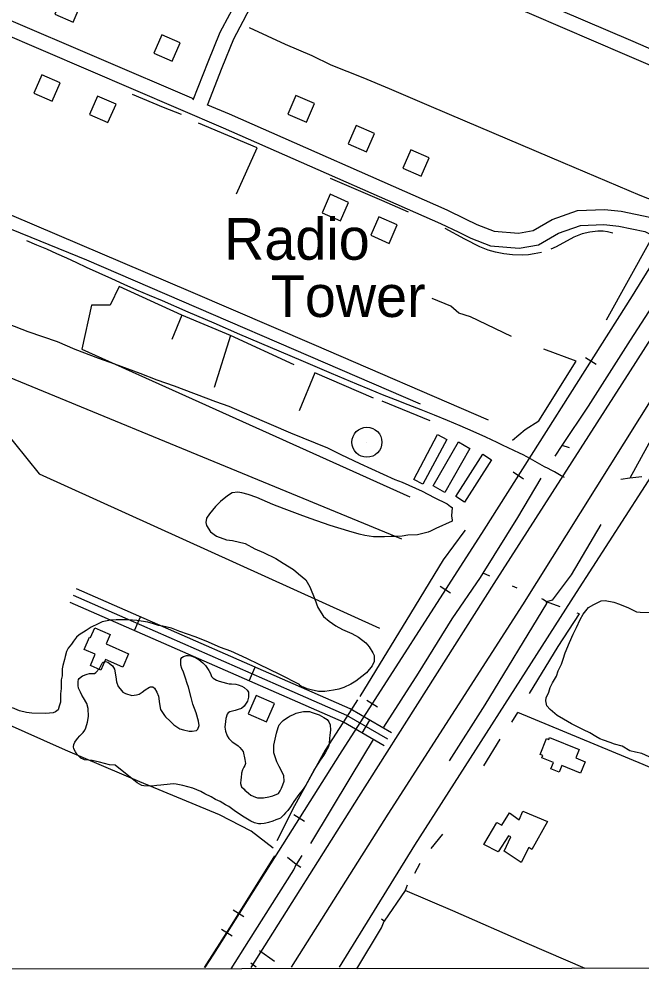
# Model space of a CAD drawing. Extents: x 3297716 to 3335574, y 688621 to 713991.
# Drawn here: x 3313227 to 3314468, y 693999 to 695904 of the extents above; entities that cross this region are included whole.
import ezdxf

# ---------------------------------------------------------------- set-up
doc = ezdxf.new("R2010")
doc.units = 0
for name, color, linetype in [('V-BLDG-OTLN', 7, 'Continuous'), ('V-DTCH-CNTR', 7, 'Continuous'), ('V-GRID-FRAM', 7, 'Continuous'), ('V-RAIL-TRAK', 7, 'Continuous'), ('V-ROAD-CNTR', 7, 'Continuous'), ('V-SITE-VEGE', 7, 'Continuous'), ('V-TOPO-SHOR', 7, 'Continuous'), ('V-TOPO-TOWR', 7, 'Continuous'), ('V-TOPO-TOWR-IDEN', 7, 'Continuous')]:
    doc.layers.add(name, color=color, linetype=linetype)

msp = doc.modelspace()

# ---------------------------------------------------------------- linework, layer by layer
at = {"layer": 'V-BLDG-OTLN'}
for points in [[(3313298.4, 695913.8), (3313335.1, 695897.9), (3313351.1, 695934.5), (3313314.4, 695950.5)], [(3313495.7, 695835.6), (3313532.3, 695819.6), (3313548.3, 695856.3), (3313511.6, 695872.2)], [(3313309, 695776.8), (3313272.3, 695792.8), (3313256.3, 695756.2), (3313293, 695740.2)], [(3313420.2, 695734.4), (3313383.5, 695750.4), (3313367.5, 695713.8), (3313404.2, 695697.8)], [(3313762.6, 695714.6), (3313799.3, 695698.6), (3313815.2, 695735.3), (3313778.6, 695751.2)], [(3313882.5, 695654.9), (3313919.2, 695639), (3313935.1, 695675.6), (3313898.5, 695691.6)], [(3313991.3, 695606.6), (3314028, 695590.6), (3314043.9, 695627.3), (3314007.3, 695643.2)], [(3313883.5, 695538.6), (3313846.9, 695554.6), (3313830.9, 695517.9), (3313867.5, 695501.9)], [(3313980.1, 695493.6), (3313943.5, 695509.6), (3313927.5, 695472.9), (3313964.1, 695456.9)], [(3314013.1, 694986.5), (3314060.7, 695075.9), (3314078.9, 695066.2), (3314031.2, 694976.8)], [(3314052.2, 694973.6), (3314102.5, 695061.4), (3314125.2, 695048.5), (3314074.8, 694960.6)], [(3314097.1, 694952.5), (3314150.5, 695036.8), (3314168.1, 695025.7), (3314114.6, 694941.4)], [(3313400.3, 694658.7), (3313445.2, 694639.1), (3313433.8, 694612.8), (3313399.2, 694627.8), (3313390, 694606.6), (3313369.1, 694615.7), (3313378.9, 694638.3), (3313356.5, 694648), (3313367.1, 694672.4), (3313369.6, 694671.3), (3313378, 694690.7), (3313408.5, 694677.4)], [(3313735.7, 694539.9), (3313699.1, 694555.9), (3313683.1, 694519.3), (3313719.7, 694503.3)], [(3314283.7, 694472.4), (3314342.8, 694448.2), (3314336.1, 694431.8), (3314354.7, 694424.2), (3314345.3, 694401.2), (3314308.2, 694416.4), (3314302.8, 694403.2), (3314286.5, 694409.9), (3314291.7, 694422.6), (3314268.2, 694432.2), (3314270, 694436.6), (3314265, 694438.6), (3314277.9, 694470.1), (3314282.1, 694468.4)], [(3314230.8, 694325.8), (3314279.8, 694304.7), (3314248.7, 694249.5), (3314242.5, 694253), (3314226.9, 694223.2), (3314193.3, 694246.2), (3314206.6, 694274.4), (3314201.9, 694276.7), (3314181.3, 694244.7), (3314152.7, 694259.1), (3314178.4, 694303.1), (3314188.5, 694298), (3314203.7, 694322.4), (3314223.4, 694308.6)]]:
    msp.add_lwpolyline(points, close=True, dxfattribs=at)
at = {"layer": 'V-DTCH-CNTR'}
msp.add_lwpolyline([(3313900.9, 694547.1), (3313879.2, 694512.9), (3313836.5, 694447), (3313775.4, 694336.2), (3313740.6, 694266.6)], dxfattribs=at)
at = {"layer": 'V-GRID-FRAM'}
msp.add_lwpolyline([(3301838.5, 712184.2), (3333346.2, 712216.3), (3333372.6, 694031.5), (3301849.1, 693999.4), (3301838.5, 712184.2)], dxfattribs=at)
at = {"layer": 'V-RAIL-TRAK'}
for points in [[(3316611.7, 698753.5), (3316216.5, 698133.1), (3315831.8, 697530.3), (3315375.7, 696817.2), (3315094.4, 696366.7), (3314883.2, 696034.9), (3314608.6, 695612.7), (3314448.5, 695352.3), (3314153, 694886.2), (3313865.1, 694438.2), (3313614.2, 694040.9), (3313597.3, 694014.3)], [(3314376.5, 695215.5), (3314355.4, 695228.9)], [(3314232, 694987.4), (3314210.9, 695000.8)], [(3314086.6, 694759.8), (3314065.6, 694773.3)], [(3313940.7, 694532.7), (3313919.6, 694546.2)], [(3313795.7, 694305), (3313774.6, 694318.3)], [(3313651.6, 694076.7), (3313630.4, 694090)]]:
    msp.add_lwpolyline(points, dxfattribs=at)
at = {"layer": 'V-ROAD-CNTR'}
for p, q in [((3313456.7, 694685.5), (3313468.7, 694713)), ((3313685.6, 694585), (3313697.6, 694612.5)), ((3313910.8, 694480.9), (3313925.8, 694506.8))]:
    msp.add_line(p, q, dxfattribs=at)
for points in [[(3316582.4, 698566.3), (3316230.2, 698008.5), (3315953, 697575.6), (3315436.8, 696762.2), (3315027.3, 696122.5), (3314649, 695523.1), (3314444.2, 695203), (3314172.9, 694779.1), (3313903.1, 694354.3), (3313688.4, 694014.4)], [(3316710.9, 698484.2), (3316345.8, 697916.9), (3316052.4, 697451.6), (3315775.1, 697023.9), (3315538.3, 696653.2), (3315255.8, 696187.9), (3314991, 695780.8), (3314661.9, 695266.3), (3314337, 694761.5), (3314014.8, 694257.6), (3313864.9, 694014.6)], [(3316589.1, 698460.1), (3316159.9, 697770.8), (3315870.8, 697312.4), (3315491.6, 696721), (3315062.5, 696049.6), (3314577.4, 695292.1), (3314229.7, 694736.4), (3313961.4, 694319.8), (3313768.8, 694014.5)], [(3309819.2, 697327.7), (3310142.4, 697184.6), (3310711.3, 696938.4), (3311150.7, 696749.6), (3311652.4, 696538), (3311780.9, 696483.2), (3312584.5, 696135), (3313185, 695879.7), (3313633.3, 695687.2), (3314066.5, 695496.4), (3314102.7, 695478.9), (3314126.9, 695467), (3314166.3, 695452), (3314223.2, 695447.1), (3314261.5, 695453.7), (3314301.7, 695477.1), (3314345, 695492.7), (3314391.7, 695494.3), (3314421.9, 695491), (3314473.3, 695480.4), (3314495.3, 695469.4), (3314577.8, 695432.6)], [(3313574.1, 695743), (3313603.8, 695818.6), (3313627.8, 695877.4), (3313646.9, 695913.6), (3313700.4, 696017.2), (3313730.9, 696087.5), (3313763.6, 696148.6), (3313907.5, 696092.6), (3313962.6, 696068.7), (3314102.6, 696008), (3314259.7, 695940.9), (3314444.9, 695861.6), (3314580.7, 695802.8)], [(3312702.5, 696117.5), (3313196.8, 695907.2), (3313574.9, 695744.9)], [(3313602.1, 695732.1), (3313631.7, 695807.5), (3313655, 695864.7), (3313673.5, 695899.7), (3313727.6, 696004.4), (3313757.9, 696074.4), (3313777.5, 696111), (3313896.1, 696064.8), (3313950.7, 696041.2), (3314090.7, 695980.5), (3314247.9, 695913.3), (3314433, 695834.1), (3314568.8, 695775.3)], [(3313602.3, 695733.2), (3313645.3, 695714.7), (3314079.1, 695523.6), (3314115.8, 695505.9), (3314138.9, 695494.6), (3314173.1, 695481.5), (3314221.9, 695477.3), (3314251, 695482.3), (3314289, 695504.4), (3314339.2, 695522.6), (3314392.8, 695524.3), (3314426.6, 695520.7), (3314483.2, 695509), (3314508.1, 695496.5), (3314590, 695460)], [(3314245.7, 695027.5), (3314238.4, 695031.5), (3314231.1, 695035.3), (3314223.6, 695039), (3314212.4, 695044.1), (3314201.3, 695049.3), (3314190.2, 695054.6), (3314179.1, 695059.9), (3314168, 695065.4), (3314157, 695070.9), (3314131.5, 695082.2), (3314105.8, 695093.3), (3314080.1, 695104.2), (3314054.3, 695114.8), (3314028.3, 695125.2), (3314002.3, 695135.4), (3313976.6, 695145.3), (3313951.1, 695155.4), (3313925.5, 695165.7), (3313900.1, 695176.2), (3313874.7, 695186.8), (3313849.4, 695197.6), (3313788.7, 695223.7), (3313727.8, 695249.7), (3313666.9, 695275.5), (3313615.4, 695297.6), (3313563.9, 695319.8), (3313512.5, 695342.2), (3313487.2, 695352.9), (3313461.9, 695363.8), (3313436.7, 695374.8), (3313411.6, 695386.1), (3313386.5, 695397.5), (3313361.6, 695409.1), (3313342, 695418.3), (3313322.3, 695427.4), (3313302.6, 695436.3), (3313282.7, 695445), (3313262.8, 695453.5), (3313242.8, 695461.8)], [(3314313.2, 694990.2), (3314306.8, 694994), (3314300.3, 694997.7), (3314293.8, 695001.4), (3314287.2, 695004.9), (3314280.6, 695008.3), (3314273.9, 695011.5), (3314264.5, 695016.9), (3314255.1, 695022.2), (3314245.7, 695027.5)], [(3313969.1, 694481.7), (3313886.8, 694529.5), (3313341.2, 694768.9)], [(3313954, 694455.8), (3313873.2, 694502.7), (3313329.1, 694741.4)], [(3313961.5, 694468.8), (3313880, 694516.1), (3313335.2, 694755.2)], [(3313736.1, 694236.4), (3313651, 694100.8), (3313596, 694014.3)], [(3313675, 694115.4), (3313653.8, 694128.7)], [(3313705.7, 694047.9), (3313735.8, 694026.7)], [(3313688.4, 694023.3), (3313699.1, 694015.8)]]:
    msp.add_lwpolyline(points, dxfattribs=at)
at = {"layer": 'V-SITE-VEGE'}
for p, q in [((3314371.6, 694737.4), (3314386.2, 694744.5)), ((3314386.2, 694744.5), (3314394.4, 694745.4)), ((3314394.4, 694745.4), (3314411.9, 694742.1)), ((3314411.9, 694742.1), (3314423.2, 694737.9)), ((3314423.2, 694737.9), (3314440.7, 694730.4)), ((3314350.8, 694718), (3314361.2, 694731.3)), ((3314361.2, 694731.3), (3314371.6, 694737.4)), ((3314440.7, 694730.4), (3314457.1, 694723)), ((3314457.1, 694723), (3314464.3, 694721.9)), ((3314464.3, 694721.9), (3314481.9, 694721.7)), ((3314337.1, 694691.4), (3314344.5, 694707.8)), ((3314344.5, 694707.8), (3314350.8, 694718)), ((3314330.7, 694678), (3314337.1, 694691.4)), ((3314314.8, 694641), (3314323.3, 694661.6)), ((3314323.3, 694661.6), (3314330.7, 694678)), ((3314307.4, 694618.4), (3314310.6, 694628.7)), ((3314310.6, 694628.7), (3314314.8, 694641)), ((3314297.8, 694594.8), (3314301, 694605.1)), ((3314301, 694605.1), (3314307.4, 694618.4)), ((3314289.4, 694581.5), (3314297.8, 694594.8)), ((3314282, 694563), (3314285.2, 694572.2)), ((3314285.2, 694572.2), (3314289.4, 694581.5)), ((3314276.6, 694545.5), (3314276.7, 694551.7)), ((3314276.7, 694551.7), (3314282, 694563)), ((3314278.6, 694535.2), (3314276.6, 694545.5)), ((3314284.7, 694527.9), (3314278.6, 694535.2)), ((3314299, 694516.4), (3314284.7, 694527.9)), ((3314311.3, 694509), (3314299, 694516.4)), ((3314327.7, 694499.5), (3314311.3, 694509)), ((3314351.3, 694487.9), (3314327.7, 694499.5)), ((3314363.6, 694481.6), (3314351.3, 694487.9)), ((3314375.9, 694474.2), (3314363.6, 694481.6)), ((3314384.1, 694470), (3314375.9, 694474.2)), ((3314391.3, 694466.8), (3314384.1, 694470)), ((3314404.7, 694462.5), (3314391.3, 694466.8)), ((3314412.9, 694459.4), (3314404.7, 694462.5)), ((3314428.3, 694455.1), (3314412.9, 694459.4)), ((3314443.7, 694445.6), (3314428.3, 694455.1)), ((3314455, 694443.4), (3314443.7, 694445.6)), ((3314467.4, 694440.2), (3314455, 694443.4)), ((3314481.8, 694433.8), (3314467.4, 694440.2))]:
    msp.add_line(p, q, dxfattribs=at)
for points in [[(3313205.3, 695296.4), (3313244.4, 695281.5), (3313303, 695261.2), (3313337.9, 695246.4), (3313385.2, 695228.3), (3313417, 695216.6), (3313467.4, 695198.5), (3313501.3, 695184.7), (3313536.2, 695173), (3313618.4, 695142.1), (3313645.2, 695132.5), (3313686.2, 695114.5), (3313767.4, 695079.6), (3313841.3, 695049.8), (3313868, 695036.1), (3313906, 695018.2), (3313975.8, 694986.4), (3313990.2, 694981.1), (3314030.2, 694963.1), (3314053.8, 694950.5), (3314079.5, 694937.8), (3314086.7, 694932.6), (3314089.7, 694930.5), (3314088.5, 694914), (3314089.5, 694905.7), (3314089.4, 694903.6), (3314057.3, 694888.5), (3314046.9, 694883.5), (3314041.7, 694881.5), (3314031.4, 694878.5), (3314021, 694876.5), (3314001.4, 694875.7), (3313990, 694873.8), (3313975.6, 694872.9), (3313968.4, 694873), (3313954.9, 694872.1), (3313933.3, 694872.4), (3313915.7, 694874.6), (3313904.4, 694877.8), (3313883.9, 694883.2), (3313846.8, 694895), (3313806.7, 694908.9), (3313787.2, 694916.3), (3313755.4, 694928), (3313732.8, 694936.5), (3313700.9, 694950.3), (3313683.4, 694956.7), (3313671.1, 694959.9), (3313662.9, 694961), (3313651.5, 694960.1), (3313642.1, 694954), (3313628.6, 694942.8), (3313618.2, 694932.6), (3313606.7, 694918.3), (3313600.4, 694909.1), (3313599.2, 694900.9), (3313600.2, 694894.7), (3313608.3, 694882.2), (3313620.6, 694873.8), (3313640.1, 694866.3), (3313652.5, 694865.2), (3313677.2, 694858.7), (3313696.7, 694848.2), (3313714.1, 694840.8), (3313738.8, 694829.1), (3313753.1, 694819.7), (3313773.6, 694807.1), (3313783.8, 694798.7), (3313798.1, 694786.2), (3313806.3, 694772.6), (3313816.3, 694747.8), (3313822.3, 694731.2), (3313833.5, 694713.5), (3313844.7, 694704.1), (3313858, 694694.7), (3313871.3, 694687.3), (3313889.8, 694679.9), (3313903.2, 694672.5), (3313917.5, 694661), (3313924.6, 694652.7), (3313931.7, 694641.2), (3313934.7, 694636)], [(3313934.7, 694636), (3313934.6, 694623.6), (3313930.4, 694615.4), (3313918.9, 694601.1), (3313909.5, 694594), (3313898.1, 694584.8), (3313887.7, 694578.8), (3313874.2, 694571.7), (3313863.8, 694568.7), (3313853.5, 694566.8), (3313835.9, 694563.9), (3313823.5, 694564), (3313809.1, 694567.3), (3313800.9, 694569.4), (3313793.7, 694572.6), (3313791.6, 694572.6), (3313786.5, 694575.8), (3313785.5, 694577.8), (3313746.5, 694597.9), (3313705.5, 694618), (3313680.8, 694629.6), (3313649, 694644.4), (3313628.4, 694651.8), (3313599.7, 694664.5), (3313578.1, 694673), (3313547.3, 694683.7), (3313530.8, 694690.1), (3313513.3, 694694.4), (3313505.1, 694695.5), (3313494.8, 694698.7), (3313483.5, 694702), (3313461.9, 694705.3), (3313445.4, 694706.5), (3313420.6, 694706.8), (3313409.2, 694705.9), (3313392.7, 694703), (3313384.4, 694698.9), (3313370.9, 694691.9), (3313360.5, 694685.8), (3313347, 694676.7), (3313341.8, 694672.6), (3313335.5, 694664.4), (3313331.3, 694658.3), (3313325, 694650.1), (3313321.9, 694643.9), (3313318.7, 694633.6), (3313317.6, 694627.5), (3313314.3, 694616.1), (3313313.2, 694608.9), (3313313.1, 694595.5), (3313310.9, 694587.3), (3313310.7, 694569.7), (3313309.6, 694559.4), (3313309.4, 694542.9), (3313307.2, 694534.7), (3313305.1, 694527.5), (3313299.9, 694523.4), (3313294.7, 694521.4), (3313280.2, 694520.5), (3313252.4, 694520.9), (3313242.1, 694522), (3313227.7, 694525.3), (3313214.3, 694531.6)], [(3313774.4, 694345.1), (3313768, 694334.2), (3313762.5, 694326.8), (3313758, 694322.4), (3313754.6, 694318.4), (3313748.1, 694312), (3313744.7, 694310.1), (3313738.7, 694308.1), (3313732.8, 694305.7), (3313723.9, 694303.2), (3313718.9, 694301.7), (3313715, 694301.3), (3313708.5, 694300.3), (3313704.1, 694300.3), (3313695.7, 694302.3), (3313688.8, 694305.8), (3313681.9, 694309.8), (3313672, 694315.8), (3313663.6, 694321.7), (3313658.2, 694325.2), (3313650.3, 694331.2), (3313644.9, 694334.6), (3313638.5, 694338.1), (3313627.6, 694344.6), (3313618.2, 694349.1), (3313609.4, 694354), (3313597, 694360), (3313589.1, 694364.5), (3313573.3, 694371.5), (3313553.1, 694377), (3313540.2, 694379.5), (3313533.8, 694380), (3313527.9, 694379.5), (3313509.6, 694377.1), (3313501.7, 694376.7), (3313491.8, 694375.7), (3313475.9, 694375.8), (3313471.5, 694376.8), (3313462.1, 694382.3), (3313418.7, 694417.5), (3313406.9, 694418), (3313387.1, 694423.1), (3313372.8, 694426.6), (3313357.5, 694428.1), (3313354.5, 694429.1), (3313350.1, 694431.1), (3313342.7, 694438.5), (3313339.2, 694443.5), (3313336.3, 694449.9), (3313335.8, 694453.9), (3313336.3, 694458.3), (3313338.3, 694463.3), (3313343.3, 694470.7), (3313348.3, 694475.6), (3313352.7, 694480.5), (3313354.7, 694482.5), (3313358.2, 694486.9), (3313360.2, 694491.9), (3313363.7, 694502.7), (3313365.2, 694514.1), (3313364.8, 694530.4), (3313361.8, 694539.8), (3313355.4, 694551.2), (3313352, 694556.7), (3313349.6, 694562.6), (3313345.6, 694571), (3313344.7, 694576), (3313344.7, 694583.9), (3313345.7, 694587.8), (3313346.7, 694589.8), (3313350.7, 694593.3), (3313353.6, 694595.2), (3313362.5, 694598.7), (3313367.5, 694599.6), (3313373.9, 694599.6), (3313377.4, 694600.1), (3313380.3, 694601.6), (3313387.3, 694609.9), (3313388.8, 694612.4), (3313392.8, 694620.3), (3313394.8, 694622.3), (3313399.2, 694623.7), (3313404.1, 694622.2), (3313413, 694615.3), (3313417.4, 694608.3), (3313419.9, 694593.5), (3313421.3, 694583.6), (3313424.7, 694574.2), (3313428.2, 694569.2), (3313434.1, 694562.8), (3313439, 694559.8), (3313451.9, 694556.3), (3313461.3, 694557.3), (3313466.2, 694558.7), (3313472.2, 694562.7), (3313478.1, 694567.6), (3313487, 694572.5), (3313489, 694573), (3313493.5, 694573), (3313496.9, 694571), (3313501.8, 694562.6)], [(3313501.8, 694562.6), (3313504.8, 694554.6), (3313506.7, 694539.3), (3313509.1, 694528.4), (3313516.5, 694516.5), (3313518.5, 694513.6), (3313528.3, 694504.6), (3313535.2, 694497.7), (3313547.5, 694489.7), (3313554.5, 694487.7), (3313565.8, 694485.2), (3313572.2, 694485.2), (3313580.7, 694486.6), (3313583.1, 694489.1), (3313585.6, 694496), (3313584.2, 694504.9), (3313579.8, 694521.7), (3313576.4, 694530.2), (3313572.9, 694539.1), (3313570, 694552.4), (3313564.6, 694572.7), (3313561.7, 694579.7), (3313558.3, 694590.5), (3313554.4, 694602.4), (3313551.4, 694609.8), (3313549.5, 694616.3), (3313549, 694624.7), (3313549, 694628.6), (3313551, 694632.1), (3313554.5, 694633.6), (3313560.9, 694636), (3313564.9, 694636), (3313569.3, 694635), (3313578.2, 694631.5), (3313585.1, 694628), (3313593, 694621.1), (3313598.4, 694615.6), (3313605.3, 694605.7), (3313608.2, 694599.8), (3313610.7, 694593.8)], [(3313610.7, 694593.8), (3313613.7, 694590.8), (3313620.1, 694586.9), (3313625.5, 694584.4), (3313640.3, 694580.4), (3313645.3, 694579.4), (3313650.2, 694579.3), (3313658.6, 694578.8), (3313663.5, 694577.3), (3313670.5, 694574.8), (3313675.4, 694571.8), (3313681.3, 694566.9), (3313683.8, 694562.4), (3313684.2, 694553), (3313682.2, 694545.1), (3313675.3, 694534.8), (3313670.3, 694530.3), (3313663.4, 694527.9), (3313657.4, 694526.4), (3313652, 694525), (3313647, 694523.5), (3313643.6, 694521.5), (3313641.6, 694518.6), (3313639.1, 694510.2), (3313638.1, 694504.2), (3313637, 694492.9), (3313638, 694485), (3313641.4, 694476), (3313644.9, 694470.6), (3313651.8, 694463.6), (3313656.7, 694460.2), (3313663.6, 694455.7), (3313667.1, 694452.2), (3313670, 694448.8), (3313673.4, 694444.3), (3313676.9, 694428.5), (3313678.3, 694420.5), (3313676.8, 694416.6), (3313674.8, 694413.6), (3313671.8, 694407.7), (3313670.3, 694401.3), (3313669.8, 694391.9), (3313668.8, 694388.4), (3313668.3, 694381), (3313669.7, 694376.1), (3313670.2, 694374.1), (3313675.2, 694369.6), (3313677.1, 694367.6), (3313684, 694361.2), (3313689, 694357.7), (3313698.3, 694353.7), (3313702.3, 694352.2), (3313714.2, 694352.2), (3313724.5, 694354.1), (3313732.5, 694356.1), (3313743.8, 694360.5), (3313747.3, 694365.9), (3313749.8, 694371.3), (3313752.3, 694377.8), (3313754.8, 694385.7), (3313754.4, 694396), (3313751.4, 694403), (3313745, 694414.9), (3313740.6, 694423.8), (3313736.2, 694435.7), (3313734.7, 694442.1), (3313734.3, 694450.5), (3313734.3, 694457.4), (3313739.8, 694481.1), (3313743.3, 694492), (3313745.3, 694497.4), (3313751.3, 694504.3), (3313753.3, 694506.3), (3313759.7, 694510.7), (3313763.2, 694512.7), (3313767.1, 694515.6), (3313772.1, 694517.6), (3313779, 694521), (3313784, 694522.5), (3313793.9, 694524), (3313805.7, 694523.9), (3313810.7, 694522.4), (3313824.5, 694517.4), (3313834.4, 694512.4), (3313840.8, 694508.5), (3313844.2, 694503.5), (3313846.7, 694497.6), (3313847.6, 694487.2), (3313846.1, 694476.8), (3313845.6, 694470.4), (3313844.6, 694460.5), (3313843.1, 694453.6), (3313837.6, 694443.2), (3313833.6, 694436.3), (3313827.1, 694427.4), (3313822.2, 694420), (3313815.2, 694409.2), (3313798.3, 694377.6), (3313792.8, 694369.2), (3313784.4, 694358.9), (3313774.4, 694345.1)]]:
    msp.add_lwpolyline(points, dxfattribs=at)
at = {"layer": 'V-TOPO-SHOR'}
for p, q in [((3314397, 695304.4), (3314484.7, 695462.3)), ((3314046.1, 695103.6), (3313950.6, 695142.6)), ((3314323.3, 695049.3), (3314309.1, 695054.4)), ((3314164.5, 694793.9), (3314151.3, 694799.6)), ((3314218.9, 694770.1), (3314209.9, 694774.1)), ((3314304.7, 694732.7), (3314277.9, 694742.5)), ((3314208.3, 694502.8), (3314220.7, 694522.5)), ((3314152.7, 694415.7), (3314185.2, 694469.1)), ((3314070.6, 694279.9), (3314047.5, 694251.3)), ((3313779.1, 694219.6), (3313761.6, 694233)), ((3313790.6, 694237), (3313779.1, 694219.6)), ((3313788.4, 694213.6), (3313779.1, 694219.6)), ((3314025.4, 694221.3), (3314014.6, 694201.3)), ((3313996.2, 694167.8), (3313954.4, 694106.3)), ((3314000.4, 694177.9), (3313996.2, 694167.8))]:
    msp.add_line(p, q, dxfattribs=at)
for points in [[(3310580.6, 696649.3), (3311342.7, 696319.9), (3311422.6, 696275.1), (3311578.6, 696214.6), (3311759.8, 696138.6), (3312307.5, 695902.8), (3312473.2, 695834.6), (3312925.4, 695637.7), (3313211.9, 695512.9), (3313568.6, 695360.9), (3313814.2, 695255.7), (3314161.1, 695105.6)], [(3314026.6, 695136.8), (3313362, 695423.3), (3313194.4, 695491.5), (3313172.9, 695509), (3313122.3, 695524.6), (3312824, 695653.3), (3312212, 695912.5), (3312176.9, 695928.1), (3312122.4, 695953.4), (3311728.6, 696121.1), (3311500.6, 696222.4), (3311379.7, 696273.1), (3310931.4, 696466.1), (3310734.6, 696549.9)], [(3313989.3, 694867.5), (3312912.4, 695311.3), (3312246.7, 695577.5), (3312196.4, 695577.5), (3311752.6, 695781.7), (3311459.7, 695914.8)], [(3313965, 695764.6), (3313912.6, 695786.6), (3313848.8, 695812.2), (3313810.6, 695830.4), (3313757.5, 695853.1), (3313686.4, 695886)], [(3311439, 695858.6), (3311885.8, 695654.5), (3313152.1, 695116), (3313193.5, 695089.4), (3313267.4, 694997.7), (3313945, 694690)], [(3313550.4, 695713.5), (3313515, 695727.6), (3313453.2, 695753.5)], [(3314757.1, 695759.3), (3314747.9, 695747.2), (3314677.6, 695633.4), (3314625.6, 695547), (3314615.2, 695527.4), (3314609.1, 695508.8), (3314604.3, 695502.1), (3314591.3, 695498.5), (3314537.5, 695523.5), (3314464.4, 695552), (3314310.8, 695617.2), (3314115.6, 695700.4), (3314043.7, 695730.8), (3313965, 695764.6)], [(3313660.2, 695555.8), (3313701.1, 695647.4), (3313584.2, 695696.2)], [(3314002.7, 695519.2), (3313949.4, 695542.4), (3313898.2, 695564.2), (3313847.6, 695586.1)], [(3314267.6, 695438.9), (3314253.3, 695435.7), (3314242, 695434.1), (3314229, 695433.3), (3314209.6, 695434), (3314192.6, 695436.2), (3314176, 695439.3), (3314161.6, 695443.2), (3314144.7, 695450), (3314115.1, 695465.1), (3314076.1, 695486.8)], [(3314409.9, 695477), (3314399.2, 695479.8), (3314390.7, 695480.9), (3314379.9, 695481.5), (3314363.8, 695479.4), (3314348.5, 695475.8), (3314332.3, 695469.4), (3314296.7, 695450.2), (3314286.4, 695445.3)], [(3314294.9, 695033.2), (3314309.1, 695054.4), (3314361.1, 695132.5), (3314445.1, 695264.1), (3314538.6, 695409.1)], [(3313551.1, 695314.1), (3313426.3, 695370.7), (3313408.8, 695333.6), (3313371.7, 695333.6), (3313352.3, 695245.9), (3314005.2, 694951.6)], [(3314207.9, 695271.3), (3314126, 695310.2), (3314102.7, 695318), (3314087.1, 695331.7), (3314050, 695347.3)], [(3314671.3, 695348.9), (3314595.9, 695236.2), (3314488.6, 695071.6), (3314443.7, 694988.8)], [(3313648.5, 695273.2), (3313551.1, 695314.1), (3313531.6, 695265.4)], [(3313775.2, 695214.7), (3313648.5, 695273.2), (3313615.4, 695169.9)], [(3314209.9, 695064.6), (3314235.2, 695086.1), (3314262.5, 695103.6), (3314336.6, 695222.5), (3314272.2, 695245.9)], [(3313933.1, 695148.5), (3313816.1, 695199.1), (3313785, 695123.1)], [(3313953.4, 694493.3), (3314022.5, 694600.5), (3314089.4, 694708.7), (3314146.2, 694791.4), (3314151.3, 694799.6), (3314220.2, 694910.8), (3314266.9, 694989)], [(3314467.2, 694991.9), (3314443.7, 694988.8), (3314425.6, 694986.5)], [(3313733.1, 694252.1), (3313689.4, 694285.7), (3313626.3, 694318.6), (3313467.9, 694384.2), (3313319.9, 694447), (3313196, 694502.4), (3313088.8, 694552.6), (3313030.9, 694575.8), (3312907, 694627.6), (3312776.4, 694684.9), (3312645.4, 694744.4), (3312511.9, 694804), (3312409.5, 694846.3), (3312293, 694897.3)], [(3314385.9, 694896.7), (3314326.8, 694796.6), (3314289.1, 694746.2), (3314277.9, 694742.5)], [(3313906.5, 694553.9), (3314007.1, 694719.5), (3314072.2, 694826.1), (3314113.6, 694882.3), (3314116.6, 694885.2)], [(3314084.7, 694425.8), (3314155.7, 694537.4), (3314278.3, 694739.1), (3314277.9, 694742.5), (3314271.3, 694747.3), (3314268.5, 694748.6)], [(3314243.5, 694560.3), (3314301, 694653.7), (3314343.2, 694718.6), (3314338.7, 694720.3)], [(3315142.7, 694124.6), (3314929.7, 694217.9), (3314720.5, 694311.1), (3314470.4, 694418.3), (3314220.7, 694522.5)], [(3313932.7, 694468.7), (3313887.8, 694394.6), (3313807.8, 694261.1)], [(3313649.4, 694011.4), (3313684.5, 694067.6), (3313774.2, 694208.8), (3313779.1, 694219.6)], [(3314354.5, 694012.2), (3314239.2, 694062.1), (3314091.2, 694127.3), (3313996.2, 694167.8)], [(3313899.6, 694011.7), (3313948.7, 694093.3), (3313954.4, 694106.3), (3313948.8, 694110.4)]]:
    msp.add_lwpolyline(points, dxfattribs=at)
at = {"layer": 'V-TOPO-TOWR'}
msp.add_line((3313919.9, 695060.7), (3313919.9, 695060.7), dxfattribs=at)
msp.add_circle((3313919.9, 695060.7), 30, dxfattribs=at)

# ---------------------------------------------------------------- texts
at = {"layer": 'V-TOPO-TOWR-IDEN'}
for s, p in [('Radio', (3313635.5, 695424.2)), ('Tower', (3313728.5, 695310.2))]:
    msp.add_text(s, height=83, dxfattribs=at).set_placement(p)

doc.saveas('drawing.dxf')
